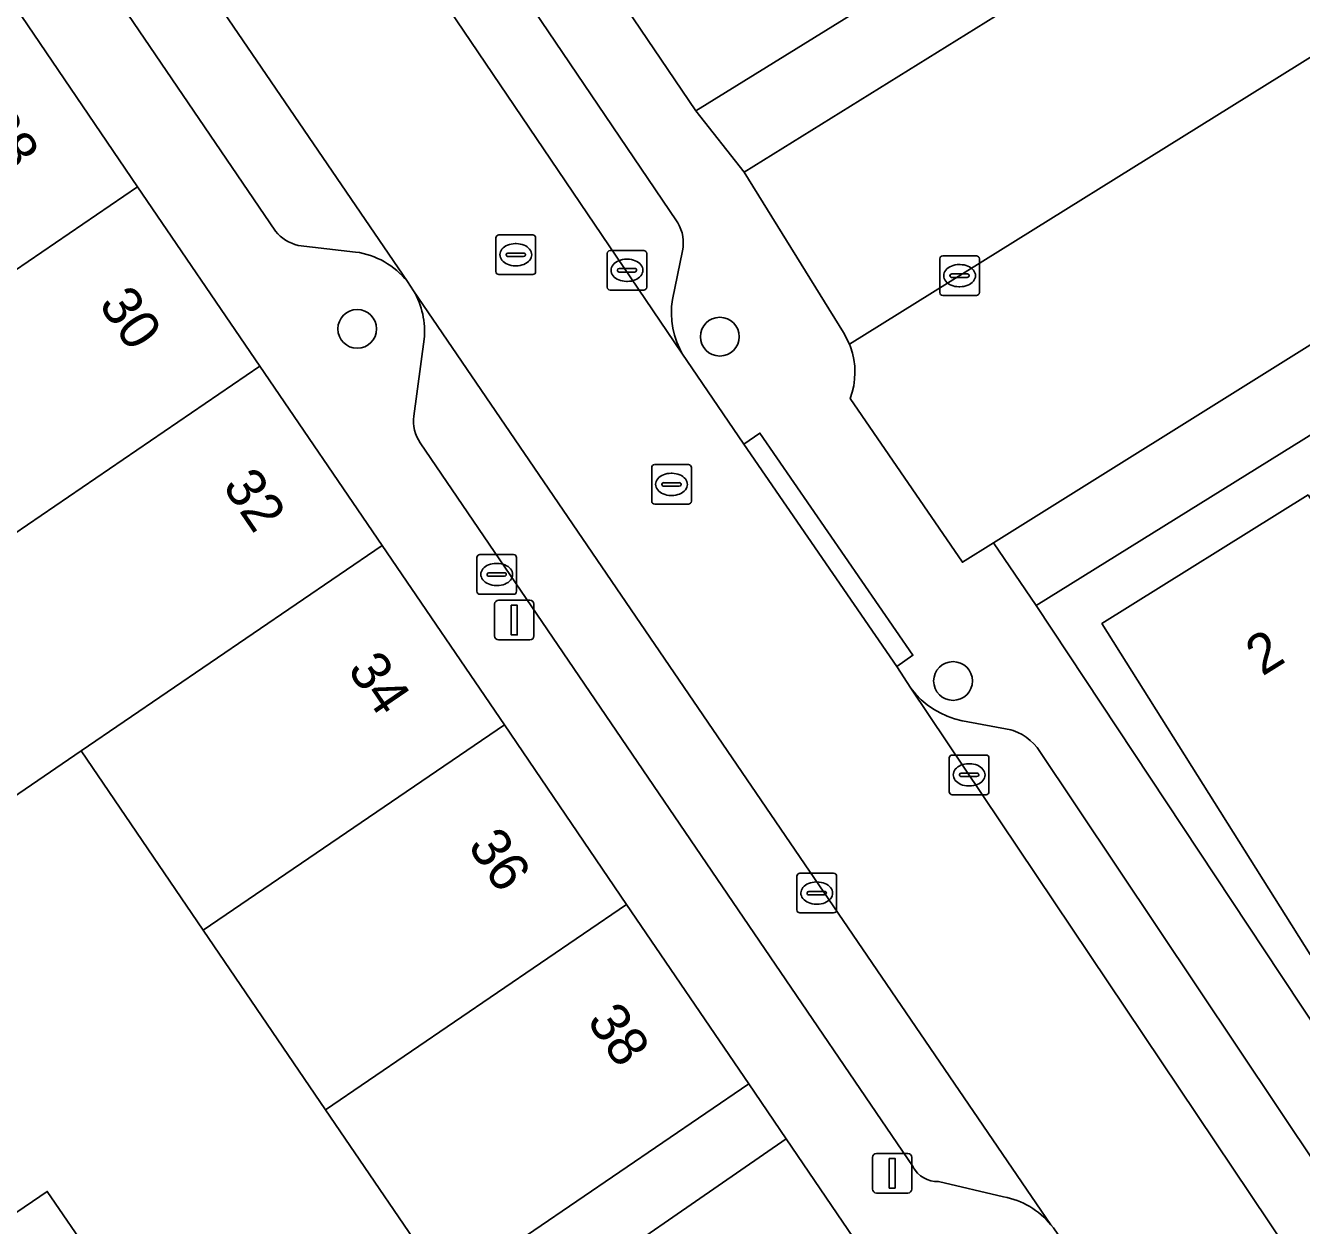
# Model space of a CAD drawing. Extents: x 159279 to 160377, y 384531 to 385888.
# Drawn here: x 159831.27 to 159863.46, y 385162.85 to 385193.12 of the extents above; entities that cross this region are included whole.
import ezdxf

# ---------------------------------------------------------------- set-up
doc = ezdxf.new("R2010")
doc.units = 0
for name, color, linetype in [('IMGEO_Boom', 7, 'Continuous'), ('IMGEO_Brandkraan', 7, 'Continuous'), ('IMGEO_Erf', 7, 'Continuous'), ('IMGEO_Kolk', 7, 'Continuous'), ('IMGEO_Lichtmast', 7, 'Continuous'), ('IMGEO_Muur', 7, 'Continuous'), ('IMGEO_Pand', 7, 'Continuous'), ('IMGEO_Pand_nummerreeks', 7, 'Continuous'), ('IMGEO_Parkeervlak_open', 7, 'Continuous'), ('IMGEO_Rijbaan_lokaal_open', 7, 'Continuous'), ('IMGEO_Rioolput', 7, 'Continuous'), ('IMGEO_Voetpad_open', 7, 'Continuous')]:
    doc.layers.add(name, color=color, linetype=linetype)

msp = doc.modelspace()

# ---------------------------------------------------------------- linework, layer by layer
at = {"layer": 'IMGEO_Boom'}
for centre in [(159839.635, 385185.471), (159848.785, 385185.275), (159854.67, 385176.589)]:
    msp.add_circle(centre, 0.489, dxfattribs=at)
at = {"layer": 'IMGEO_Brandkraan'}
for p, q in [((159842.655, 385178.851), (159842.655, 385179.703)), ((159842.73, 385179.777), (159843.582, 385179.777)), ((159843.656, 385179.703), (159843.656, 385178.851)), ((159842.914, 385179.271), (159842.914, 385179.283)), ((159842.957, 385179.32), (159843.355, 385179.32)), ((159843.143, 385179.557), (159843.168, 385179.557)), ((159843.398, 385179.283), (159843.398, 385179.271)), ((159843.352, 385179.234), (159842.954, 385179.234)), ((159843.166, 385178.997), (159843.141, 385178.997)), ((159843.582, 385178.777), (159842.73, 385178.777))]:
    msp.add_line(p, q, dxfattribs=at)
for points in [[(159842.655, 385178.851), (159842.655, 385179.703)], [(159842.73, 385179.777), (159843.582, 385179.777)], [(159843.656, 385179.703), (159843.656, 385178.851)], [(159843.582, 385178.777), (159842.73, 385178.777)]]:
    msp.add_lwpolyline(points, dxfattribs=at)
for centre, radius, start, end in [((159842.732, 385179.701), 0.0765, 91.552, 178.448), ((159842.732, 385179.701), 0.0765, 91.552, 178.448), ((159843.58, 385179.701), 0.0765, 1.552, 88.448), ((159843.58, 385179.701), 0.0765, 1.552, 88.448), ((159842.954, 385179.28), 0.0403, 85.8775, 175.7526), ((159843.359, 385179.282), 0.0386, 1.7309, 96.639), ((159842.951, 385179.27), 0.0366, 178.938, 274.7102), ((159843.355, 385179.277), 0.043, 264.8664, 352.4533), ((159842.732, 385178.853), 0.0765, 181.552, 268.448), ((159842.732, 385178.853), 0.0765, 181.552, 268.448), ((159843.58, 385178.853), 0.0765, 271.552, 358.448), ((159843.58, 385178.853), 0.0765, 271.552, 358.448)]:
    msp.add_arc(centre, radius, start, end, dxfattribs=at)
for centre, major_axis, ratio, start_param, end_param in [((159843.142, 385179.277), (-0.387, 0.002), 0.722429, 4.712389, 7.853982), ((159843.167, 385179.277), (-0.39, 0.002), 0.717154, 1.570796, 4.712389)]:
    msp.add_ellipse(centre, major_axis=major_axis, ratio=ratio, start_param=start_param, end_param=end_param, dxfattribs=at)
at = {"layer": 'IMGEO_Erf'}
for points in [[(159841.697, 385200.55), (159848.178, 385190.971), (159875.306, 385207.741)], [(159883.226, 385194.945), (159856.768, 385178.491), (159862.936, 385169.188), (159867.081, 385162.938)], [(159863.681, 385169.689), (159858.428, 385178.036), (159863.628, 385181.288)], [(159841.924, 385161.25), (159838.838, 385165.775), (159835.752, 385170.301), (159832.667, 385174.827), (159829.672, 385172.786)], [(159829.319, 385162.024), (159831.814, 385163.712), (159832.928, 385162.077)]]:
    msp.add_lwpolyline(points, dxfattribs=at)
msp.add_lwpolyline([(159853.305, 385160.86), (159850.46, 385165.041), (159844.058, 385160.619), (159845.47, 385158.561), (159846.882, 385156.502), (159852.005, 385160.011)], close=True, dxfattribs=at)
at = {"layer": 'IMGEO_Kolk'}
for p, q in [((159845.941, 385186.523), (159845.941, 385187.375)), ((159846.016, 385187.449), (159846.868, 385187.449)), ((159846.942, 385187.375), (159846.942, 385186.523)), ((159846.429, 385187.229), (159846.454, 385187.229)), ((159854.334, 385186.388), (159854.334, 385187.24)), ((159854.409, 385187.314), (159855.261, 385187.314)), ((159854.822, 385187.094), (159854.847, 385187.094)), ((159855.335, 385187.24), (159855.335, 385186.388)), ((159846.2, 385186.943), (159846.2, 385186.955)), ((159846.638, 385186.906), (159846.24, 385186.906)), ((159846.243, 385186.992), (159846.641, 385186.992)), ((159846.684, 385186.955), (159846.684, 385186.943)), ((159854.593, 385186.808), (159854.593, 385186.82)), ((159855.031, 385186.771), (159854.633, 385186.771)), ((159854.636, 385186.857), (159855.034, 385186.857)), ((159855.077, 385186.82), (159855.077, 385186.808)), ((159846.868, 385186.449), (159846.016, 385186.449)), ((159846.452, 385186.669), (159846.427, 385186.669)), ((159854.845, 385186.534), (159854.82, 385186.534)), ((159855.261, 385186.314), (159854.409, 385186.314)), ((159854.575, 385173.795), (159854.575, 385174.647)), ((159854.65, 385174.721), (159855.502, 385174.721)), ((159855.063, 385174.501), (159855.088, 385174.501)), ((159855.576, 385174.647), (159855.576, 385173.795)), ((159854.834, 385174.215), (159854.834, 385174.227)), ((159855.272, 385174.178), (159854.874, 385174.178)), ((159854.877, 385174.264), (159855.275, 385174.264)), ((159855.318, 385174.227), (159855.318, 385174.215)), ((159855.086, 385173.941), (159855.061, 385173.941)), ((159855.502, 385173.721), (159854.65, 385173.721)), ((159850.73, 385170.813), (159850.73, 385171.665)), ((159850.805, 385171.739), (159851.657, 385171.739)), ((159851.731, 385171.665), (159851.731, 385170.813)), ((159850.989, 385171.233), (159850.989, 385171.245)), ((159851.032, 385171.282), (159851.43, 385171.282)), ((159851.218, 385171.519), (159851.243, 385171.519)), ((159851.473, 385171.245), (159851.473, 385171.233)), ((159851.427, 385171.196), (159851.029, 385171.196)), ((159851.241, 385170.959), (159851.216, 385170.959)), ((159851.657, 385170.739), (159850.805, 385170.739))]:
    msp.add_line(p, q, dxfattribs=at)
for points in [[(159845.941, 385186.523), (159845.941, 385187.375)], [(159846.016, 385187.449), (159846.868, 385187.449)], [(159846.942, 385187.375), (159846.942, 385186.523)], [(159854.334, 385186.388), (159854.334, 385187.24)], [(159854.409, 385187.314), (159855.261, 385187.314)], [(159855.335, 385187.24), (159855.335, 385186.388)], [(159846.868, 385186.449), (159846.016, 385186.449)], [(159855.261, 385186.314), (159854.409, 385186.314)], [(159854.575, 385173.795), (159854.575, 385174.647)], [(159854.65, 385174.721), (159855.502, 385174.721)], [(159855.576, 385174.647), (159855.576, 385173.795)], [(159855.502, 385173.721), (159854.65, 385173.721)], [(159850.73, 385170.813), (159850.73, 385171.665)], [(159850.805, 385171.739), (159851.657, 385171.739)], [(159851.731, 385171.665), (159851.731, 385170.813)], [(159851.657, 385170.739), (159850.805, 385170.739)]]:
    msp.add_lwpolyline(points, dxfattribs=at)
for centre, radius, start, end in [((159846.018, 385187.373), 0.0765, 91.552, 178.448), ((159846.018, 385187.373), 0.0765, 91.552, 178.448), ((159846.866, 385187.373), 0.0765, 1.552, 88.448), ((159846.866, 385187.373), 0.0765, 1.552, 88.448), ((159854.411, 385187.238), 0.0765, 91.552, 178.448), ((159854.411, 385187.238), 0.0765, 91.552, 178.448), ((159855.259, 385187.238), 0.0765, 1.552, 88.448), ((159855.259, 385187.238), 0.0765, 1.552, 88.448), ((159846.24, 385186.952), 0.0403, 85.8775, 175.7526), ((159846.237, 385186.942), 0.0366, 178.938, 274.7102), ((159846.641, 385186.949), 0.043, 264.8664, 352.4533), ((159846.645, 385186.954), 0.0386, 1.7309, 96.639), ((159854.633, 385186.817), 0.0403, 85.8775, 175.7526), ((159854.63, 385186.807), 0.0366, 178.938, 274.7102), ((159855.034, 385186.814), 0.043, 264.8664, 352.4533), ((159855.038, 385186.819), 0.0386, 1.7309, 96.639), ((159846.018, 385186.525), 0.0765, 181.552, 268.448), ((159846.018, 385186.525), 0.0765, 181.552, 268.448), ((159846.866, 385186.525), 0.0765, 271.552, 358.448), ((159846.866, 385186.525), 0.0765, 271.552, 358.448), ((159854.411, 385186.39), 0.0765, 181.552, 268.448), ((159854.411, 385186.39), 0.0765, 181.552, 268.448), ((159855.259, 385186.39), 0.0765, 271.552, 358.448), ((159855.259, 385186.39), 0.0765, 271.552, 358.448), ((159854.652, 385174.645), 0.0765, 91.552, 178.448), ((159854.652, 385174.645), 0.0765, 91.552, 178.448), ((159855.5, 385174.645), 0.0765, 1.552, 88.448), ((159855.5, 385174.645), 0.0765, 1.552, 88.448), ((159854.874, 385174.224), 0.0403, 85.8775, 175.7526), ((159854.871, 385174.214), 0.0366, 178.938, 274.7102), ((159855.275, 385174.221), 0.043, 264.8664, 352.4533), ((159855.279, 385174.226), 0.0386, 1.7309, 96.639), ((159854.652, 385173.797), 0.0765, 181.552, 268.448), ((159854.652, 385173.797), 0.0765, 181.552, 268.448), ((159855.5, 385173.797), 0.0765, 271.552, 358.448), ((159855.5, 385173.797), 0.0765, 271.552, 358.448), ((159850.807, 385171.663), 0.0765, 91.552, 178.448), ((159850.807, 385171.663), 0.0765, 91.552, 178.448), ((159851.655, 385171.663), 0.0765, 1.552, 88.448), ((159851.655, 385171.663), 0.0765, 1.552, 88.448), ((159851.029, 385171.242), 0.0403, 85.8775, 175.7526), ((159851.026, 385171.232), 0.0366, 178.938, 274.7102), ((159851.43, 385171.239), 0.043, 264.8664, 352.4533), ((159851.434, 385171.244), 0.0386, 1.7309, 96.639), ((159850.807, 385170.815), 0.0765, 181.552, 268.448), ((159850.807, 385170.815), 0.0765, 181.552, 268.448), ((159851.655, 385170.815), 0.0765, 271.552, 358.448), ((159851.655, 385170.815), 0.0765, 271.552, 358.448)]:
    msp.add_arc(centre, radius, start, end, dxfattribs=at)
for centre, major_axis, ratio, start_param, end_param in [((159846.428, 385186.949), (-0.387, 0.002), 0.722429, 4.712389, 7.853982), ((159846.453, 385186.949), (-0.39, 0.002), 0.717154, 1.570796, 4.712389), ((159854.821, 385186.814), (-0.387, 0.002), 0.722429, 4.712389, 7.853982), ((159854.846, 385186.814), (-0.39, 0.002), 0.717154, 1.570796, 4.712389), ((159855.062, 385174.221), (-0.387, 0.002), 0.722429, 4.712389, 7.853982), ((159855.087, 385174.221), (-0.39, 0.002), 0.717154, 1.570796, 4.712389), ((159851.217, 385171.239), (-0.387, 0.002), 0.722429, 4.712389, 7.853982), ((159851.242, 385171.239), (-0.39, 0.002), 0.717154, 1.570796, 4.712389)]:
    msp.add_ellipse(centre, major_axis=major_axis, ratio=ratio, start_param=start_param, end_param=end_param, dxfattribs=at)
at = {"layer": 'IMGEO_Lichtmast'}
for p, q in [((159843.103, 385177.726), (159843.103, 385178.526)), ((159843.103, 385178.526), (159843.103, 385177.726)), ((159843.203, 385178.626), (159843.993, 385178.626)), ((159843.993, 385178.626), (159843.203, 385178.626)), ((159844.093, 385178.526), (159844.093, 385177.726)), ((159844.093, 385177.726), (159844.093, 385178.526)), ((159843.993, 385177.626), (159843.203, 385177.626)), ((159843.203, 385177.626), (159843.993, 385177.626)), ((159852.639, 385163.772), (159852.639, 385164.572)), ((159852.639, 385164.572), (159852.639, 385163.772)), ((159852.739, 385164.672), (159853.529, 385164.672)), ((159853.529, 385164.672), (159852.739, 385164.672)), ((159853.629, 385164.572), (159853.629, 385163.772)), ((159853.629, 385163.772), (159853.629, 385164.572)), ((159853.529, 385163.672), (159852.739, 385163.672)), ((159852.739, 385163.672), (159853.529, 385163.672))]:
    msp.add_line(p, q, dxfattribs=at)
for points in [[(159843.523, 385178.501), (159843.673, 385178.501), (159843.673, 385177.751), (159843.523, 385177.751), (159843.523, 385178.501)], [(159853.059, 385164.547), (159853.209, 385164.547), (159853.209, 385163.797), (159853.059, 385163.797), (159853.059, 385164.547)]]:
    msp.add_lwpolyline(points, dxfattribs=at)
for centre, start, end in [((159843.203, 385178.526), 90, 180), ((159843.203, 385178.526), 90, 180), ((159843.993, 385178.526), 0, 90), ((159843.993, 385178.526), 360, 90), ((159843.203, 385177.726), 180, 270), ((159843.203, 385177.726), 180, 270), ((159843.993, 385177.726), 270, 0), ((159843.993, 385177.726), 270, 0), ((159852.739, 385164.572), 90, 180), ((159852.739, 385164.572), 90, 180), ((159853.529, 385164.572), 0, 90), ((159853.529, 385164.572), 360, 90), ((159852.739, 385163.772), 180, 270), ((159852.739, 385163.772), 180, 270), ((159853.529, 385163.772), 270, 0), ((159853.529, 385163.772), 270, 0)]:
    msp.add_arc(centre, 0.1, start, end, dxfattribs=at)
at = {"layer": 'IMGEO_Muur'}
msp.add_lwpolyline([(159862.936, 385169.188), (159867.081, 385162.938)], dxfattribs=at)
at = {"layer": 'IMGEO_Pand'}
for points in [[(159834.095, 385189.057), (159831.011, 385193.584), (159823.409, 385188.403), (159823.491, 385188.282), (159820.578, 385186.296), (159823.548, 385181.87), (159826.495, 385183.878)], [(159837.18, 385184.531), (159834.095, 385189.057), (159826.495, 385183.878), (159829.581, 385179.352)], [(159840.265, 385180.005), (159837.18, 385184.531), (159829.581, 385179.352), (159826.586, 385177.311), (159829.672, 385172.786), (159832.667, 385174.827)], [(159863.628, 385181.288), (159858.428, 385178.036), (159863.681, 385169.689), (159867.912, 385172.355), (159868.874, 385172.961)], [(159843.35, 385175.479), (159840.265, 385180.005), (159832.667, 385174.827), (159835.752, 385170.301)], [(159846.434, 385170.952), (159843.35, 385175.479), (159835.752, 385170.301), (159838.838, 385165.775)], [(159849.519, 385166.426), (159846.434, 385170.952), (159838.838, 385165.775), (159841.924, 385161.25)], [(159832.928, 385162.077), (159831.814, 385163.712), (159829.319, 385162.024), (159830.449, 385160.377)]]:
    msp.add_lwpolyline(points, close=True, dxfattribs=at)
at = {"layer": 'IMGEO_Parkeervlak_open'}
msp.add_lwpolyline([(159852.056, 385185.082), (159876.435, 385200.263), (159873.789, 385204.573), (159849.402, 385189.422), (159851.902, 385185.379)], close=True, dxfattribs=at)
for points in [[(159837.002, 385200.849), (159847.829, 385184.862), (159847.772, 385184.97), (159847.699, 385185.137), (159847.641, 385185.31), (159847.598, 385185.488), (159847.572, 385185.668), (159847.562, 385185.85), (159847.568, 385186.033), (159847.591, 385186.214), (159847.844, 385187.441), (159847.858, 385187.531), (159847.863, 385187.622), (159847.86, 385187.713), (159847.849, 385187.803), (159847.831, 385187.892), (159847.804, 385187.979), (159847.77, 385188.063), (159847.728, 385188.144), (159847.696, 385188.196), (159839.259, 385200.656)], [(159840.901, 385186.663), (159833.069, 385198.157)], [(159831.52, 385196.841), (159837.573, 385187.936)], [(159838.146, 385187.577), (159839.596, 385187.409)], [(159857.139, 385162.87), (159841.057, 385186.434)], [(159841.322, 385185.211), (159841.061, 385183.271)], [(159841.227, 385182.599), (159853.66, 385164.331)], [(159867.958, 385158.217), (159856.791, 385174.914), (159856.707, 385175.007), (159856.616, 385175.091), (159856.517, 385175.168), (159856.411, 385175.235), (159856.301, 385175.292), (159856.185, 385175.34), (159856.13, 385175.358), (159854.908, 385175.582), (159854.897, 385175.584), (159854.708, 385175.634), (159854.524, 385175.699), (159854.347, 385175.782), (159854.178, 385175.879), (159854.018, 385175.991), (159853.869, 385176.117), (159853.732, 385176.256), (159853.608, 385176.407), (159868.054, 385154.877)], [(159854.305, 385163.963), (159855.945, 385163.577)]]:
    msp.add_lwpolyline(points, dxfattribs=at)
for centre, radius, start, end in [((159838.381, 385188.589), 1.039, 218.9369, 256.9266), ((159839.326, 385185.423), 2.005, 38.2247, 82.2667), ((159839.318, 385185.417), 2.015, 354.1311, 30.3206), ((159841.967, 385183.138), 0.916, 171.6653, 216.0859), ((159854.282, 385164.672), 0.71, 208.7384, 271.8484), ((159855.568, 385161.579), 2.034, 39.4221, 79.316)]:
    msp.add_arc(centre, radius, start, end, dxfattribs=at)
at = {"layer": 'IMGEO_Rijbaan_lokaal_open'}
for points in [[(159853.608, 385176.407), (159853.248, 385176.954), (159849.387, 385182.561), (159847.829, 385184.862), (159837.002, 385200.849), (159833.069, 385198.157), (159840.901, 385186.663), (159841.057, 385186.434), (159857.139, 385162.87), (159857.201, 385162.791), (159861.068, 385157.14), (159866.21, 385149.545), (159866.661, 385148.872), (159869.591, 385152.88), (159869.474, 385153.014), (159869.359, 385153.15), (159868.054, 385154.877)], [(159852.056, 385185.082), (159852.08, 385185.021), (159852.13, 385184.862), (159852.167, 385184.699), (159852.188, 385184.533), (159852.195, 385184.366), (159852.187, 385184.2), (159852.164, 385184.034), (159852.126, 385183.872), (159852.074, 385183.713), (159854.907, 385179.585), (159855.694, 385180.077), (159879.641, 385195.041), (159876.435, 385200.263)]]:
    msp.add_lwpolyline(points, close=True, dxfattribs=at)
at = {"layer": 'IMGEO_Rioolput'}
for p, q in [((159843.136, 385186.916), (159843.136, 385187.768)), ((159843.211, 385187.842), (159844.063, 385187.842)), ((159844.137, 385187.768), (159844.137, 385186.916)), ((159843.395, 385187.336), (159843.395, 385187.348)), ((159843.438, 385187.385), (159843.836, 385187.385)), ((159843.624, 385187.622), (159843.649, 385187.622)), ((159843.879, 385187.348), (159843.879, 385187.336)), ((159843.833, 385187.299), (159843.435, 385187.299)), ((159843.647, 385187.062), (159843.622, 385187.062)), ((159844.063, 385186.842), (159843.211, 385186.842)), ((159847.066, 385181.123), (159847.066, 385181.975)), ((159847.141, 385182.049), (159847.993, 385182.049)), ((159848.067, 385181.975), (159848.067, 385181.123)), ((159847.325, 385181.543), (159847.325, 385181.555)), ((159847.368, 385181.592), (159847.766, 385181.592)), ((159847.554, 385181.829), (159847.579, 385181.829)), ((159847.809, 385181.555), (159847.809, 385181.543)), ((159847.763, 385181.506), (159847.365, 385181.506)), ((159847.577, 385181.269), (159847.552, 385181.269)), ((159847.993, 385181.049), (159847.141, 385181.049))]:
    msp.add_line(p, q, dxfattribs=at)
for points in [[(159843.136, 385186.916), (159843.136, 385187.768)], [(159843.211, 385187.842), (159844.063, 385187.842)], [(159844.137, 385187.768), (159844.137, 385186.916)], [(159844.063, 385186.842), (159843.211, 385186.842)], [(159847.066, 385181.123), (159847.066, 385181.975)], [(159847.141, 385182.049), (159847.993, 385182.049)], [(159848.067, 385181.975), (159848.067, 385181.123)], [(159847.993, 385181.049), (159847.141, 385181.049)]]:
    msp.add_lwpolyline(points, dxfattribs=at)
for centre, radius, start, end in [((159843.213, 385187.766), 0.0765, 91.552, 178.448), ((159843.213, 385187.766), 0.0765, 91.552, 178.448), ((159844.061, 385187.766), 0.0765, 1.552, 88.448), ((159844.061, 385187.766), 0.0765, 1.552, 88.448), ((159843.435, 385187.345), 0.0403, 85.8775, 175.7526), ((159843.432, 385187.335), 0.0366, 178.938, 274.7102), ((159843.836, 385187.342), 0.043, 264.8664, 352.4533), ((159843.84, 385187.347), 0.0386, 1.7309, 96.639), ((159843.213, 385186.918), 0.0765, 181.552, 268.448), ((159843.213, 385186.918), 0.0765, 181.552, 268.448), ((159844.061, 385186.918), 0.0765, 271.552, 358.448), ((159844.061, 385186.918), 0.0765, 271.552, 358.448), ((159847.143, 385181.973), 0.0765, 91.552, 178.448), ((159847.143, 385181.973), 0.0765, 91.552, 178.448), ((159847.991, 385181.973), 0.0765, 1.552, 88.448), ((159847.991, 385181.973), 0.0765, 1.552, 88.448), ((159847.365, 385181.552), 0.0403, 85.8775, 175.7526), ((159847.362, 385181.542), 0.0366, 178.938, 274.7102), ((159847.766, 385181.549), 0.043, 264.8664, 352.4533), ((159847.77, 385181.554), 0.0386, 1.7309, 96.639), ((159847.143, 385181.125), 0.0765, 181.552, 268.448), ((159847.143, 385181.125), 0.0765, 181.552, 268.448), ((159847.991, 385181.125), 0.0765, 271.552, 358.448), ((159847.991, 385181.125), 0.0765, 271.552, 358.448)]:
    msp.add_arc(centre, radius, start, end, dxfattribs=at)
for centre, major_axis, ratio, start_param, end_param in [((159843.623, 385187.342), (-0.387, 0.002), 0.722429, 4.712389, 7.853982), ((159843.648, 385187.342), (-0.39, 0.002), 0.717154, 1.570796, 4.712389), ((159847.553, 385181.549), (-0.387, 0.002), 0.722429, 4.712389, 7.853982), ((159847.578, 385181.549), (-0.39, 0.002), 0.717154, 1.570796, 4.712389)]:
    msp.add_ellipse(centre, major_axis=major_axis, ratio=ratio, start_param=start_param, end_param=end_param, dxfattribs=at)
at = {"layer": 'IMGEO_Voetpad_open'}
for points in [[(159796.648, 385235.773), (159804.356, 385230.73), (159806.808, 385229.137), (159810.766, 385223.346), (159813.691, 385219.041), (159816.616, 385214.736), (159819.54, 385210.431), (159822.465, 385206.126), (159825.39, 385201.821), (159827.926, 385198.11), (159831.011, 385193.584), (159834.095, 385189.057), (159837.18, 385184.531), (159840.265, 385180.005), (159843.35, 385175.479), (159846.434, 385170.952), (159849.519, 385166.426), (159850.46, 385165.041), (159853.305, 385160.86), (159856.77, 385155.723), (159864.895, 385143.606), (159863.188, 385142.466), (159866.43, 385137.689)], [(159839.259, 385200.656), (159847.696, 385188.196), (159847.728, 385188.144), (159847.77, 385188.063), (159847.804, 385187.979), (159847.831, 385187.892), (159847.849, 385187.803), (159847.86, 385187.713), (159847.863, 385187.622), (159847.858, 385187.531), (159847.844, 385187.441), (159847.591, 385186.214), (159847.568, 385186.033), (159847.562, 385185.85), (159847.572, 385185.668), (159847.598, 385185.488), (159847.641, 385185.31), (159847.699, 385185.137), (159847.772, 385184.97), (159847.829, 385184.862), (159849.387, 385182.561), (159849.798, 385182.844), (159853.659, 385177.237), (159853.248, 385176.954), (159853.608, 385176.407), (159853.732, 385176.256), (159853.869, 385176.117), (159854.018, 385175.991), (159854.178, 385175.879), (159854.347, 385175.782), (159854.524, 385175.699), (159854.708, 385175.634), (159854.897, 385175.584), (159854.908, 385175.582), (159856.13, 385175.358), (159856.185, 385175.34), (159856.301, 385175.292), (159856.411, 385175.235), (159856.517, 385175.168), (159856.616, 385175.091), (159856.707, 385175.007), (159856.791, 385174.914), (159867.958, 385158.217)], [(159867.081, 385162.938), (159862.936, 385169.188), (159856.768, 385178.491), (159855.694, 385180.077), (159854.907, 385179.585), (159852.074, 385183.713), (159852.126, 385183.872), (159852.164, 385184.034), (159852.187, 385184.2), (159852.195, 385184.366), (159852.188, 385184.533), (159852.167, 385184.699), (159852.13, 385184.862), (159852.08, 385185.021), (159852.056, 385185.082), (159851.902, 385185.379), (159849.402, 385189.422), (159848.178, 385190.971), (159841.697, 385200.55)], [(159837.573, 385187.936), (159831.52, 385196.841)], [(159839.596, 385187.409), (159838.146, 385187.577)], [(159841.057, 385186.434), (159840.901, 385186.663)], [(159841.061, 385183.271), (159841.322, 385185.211)], [(159853.66, 385164.331), (159841.227, 385182.599)], [(159844.058, 385160.619), (159850.46, 385165.041), (159849.519, 385166.426), (159841.924, 385161.25)], [(159855.945, 385163.577), (159854.305, 385163.963)], [(159866.884, 385148.54), (159866.661, 385148.872), (159866.21, 385149.545), (159861.068, 385157.14), (159857.201, 385162.791), (159857.139, 385162.87)]]:
    msp.add_lwpolyline(points, dxfattribs=at)
for points in [[(159883.226, 385194.945), (159882.392, 385196.335), (159880.362, 385199.671), (159889.853, 385205.588), (159891.924, 385202.267), (159896.777, 385194.565), (159897.854, 385195.244), (159898.65, 385196.398), (159898.018, 385196.834), (159901.11, 385201.318), (159905.522, 385207.774), (159901.229, 385211.553), (159897.868, 385215.935), (159877.981, 385203.506), (159875.962, 385206.747), (159875.306, 385207.741), (159848.178, 385190.971), (159849.402, 385189.422), (159873.789, 385204.573), (159876.435, 385200.263), (159879.641, 385195.041), (159855.694, 385180.077), (159856.768, 385178.491)], [(159849.387, 385182.561), (159853.248, 385176.954), (159853.659, 385177.237), (159849.798, 385182.844)]]:
    msp.add_lwpolyline(points, close=True, dxfattribs=at)
for centre, radius, start, end in [((159838.381, 385188.589), 1.039, 218.9369, 256.9266), ((159839.326, 385185.423), 2.005, 38.2247, 82.2667), ((159839.318, 385185.417), 2.015, 354.1311, 30.3206), ((159841.967, 385183.138), 0.916, 171.6653, 216.0859), ((159854.282, 385164.672), 0.71, 208.7384, 271.8484), ((159855.568, 385161.579), 2.034, 39.4221, 79.316)]:
    msp.add_arc(centre, radius, start, end, dxfattribs=at)

# ---------------------------------------------------------------- texts
at = {"layer": 'IMGEO_Pand_nummerreeks'}
for s, rotation, p in [('28', 304.2741, (159830.007, 385190.618)), ('30', 304.2741, (159833.093, 385186.09)), ('32', 304.2741, (159836.22, 385181.502)), ('2', 32.0222, (159862.473, 385176.697)), ('34', 304.2741, (159839.371, 385176.878)), ('36', 304.2741, (159842.405, 385172.426)), ('38', 304.2741, (159845.412, 385168.014))]:
    msp.add_text(s, height=1, rotation=rotation, dxfattribs=at).set_placement(p)

doc.saveas('drawing.dxf')
